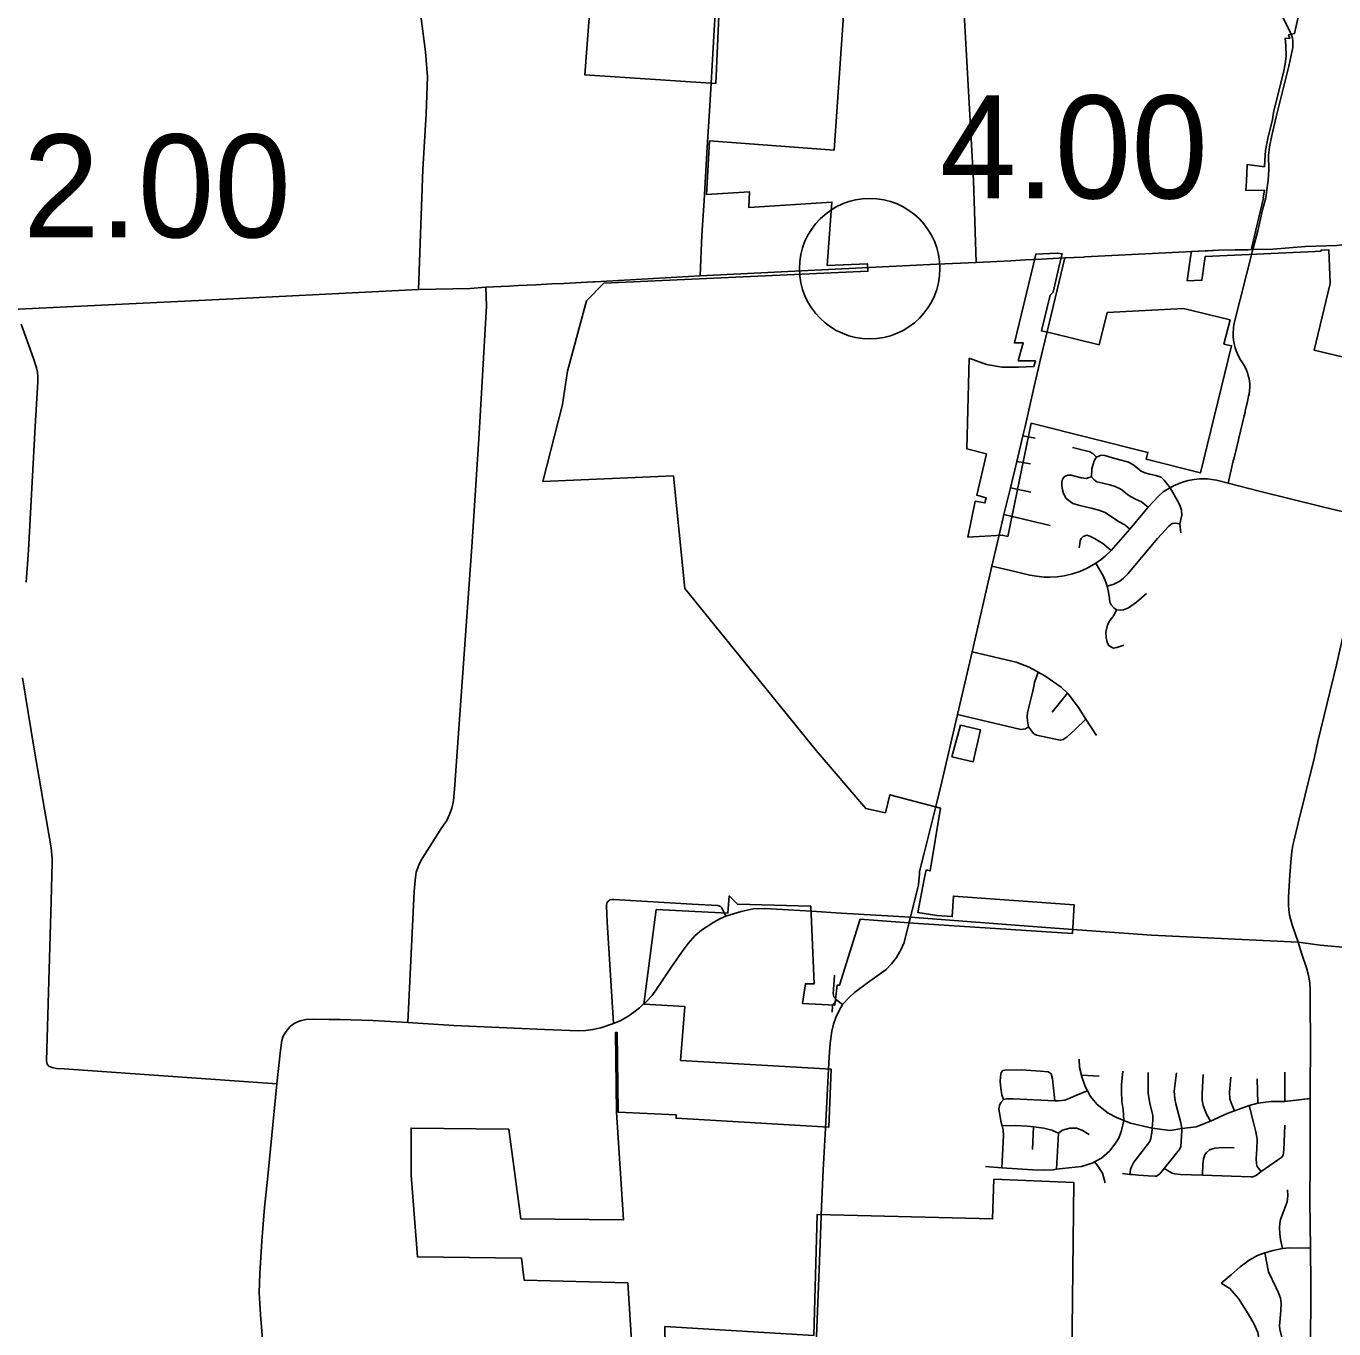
# Model space of a CAD drawing. Extents: x 1659811 to 1934326, y 644115 to 934867.
# Drawn here: x 1774139 to 1788107, y 699875 to 713793 of the extents above; entities that cross this region are included whole.
import ezdxf

# ---------------------------------------------------------------- set-up
doc = ezdxf.new("R2010")
doc.units = 0
for name, color, linetype in [('Default', 7, 'Continuous'), ('GM_X_City_Street', 7, 'Continuous'), ('GM_X_Corporation', 7, 'Continuous'), ('GM_X_County_Road', 7, 'Continuous'), ('GM_X_Township_Road', 7, 'Continuous'), ('GM_X_US_Route', 7, 'Continuous')]:
    doc.layers.add(name, color=color, linetype=linetype)

msp = doc.modelspace()

# ---------------------------------------------------------------- linework, layer by layer
at = {"layer": 'Default'}
msp.add_circle((1783149, 711202), 750, dxfattribs=at)
at = {"layer": 'GM_X_City_Street'}
for points in [[(1784287, 711268), (1784257, 712144), (1784154, 713990), (1784169, 714040), (1784177, 714106), (1784191, 714939), (1784196, 715048), (1784189, 715097), (1784160, 715152), (1784098, 715241), (1784082, 715270), (1784077, 715304), (1784083, 715438), (1784109, 715887), (1784118, 716104), (1784106, 716186), (1784052, 716249), (1784033, 716263), (1784011, 716269), (1783831, 716296), (1783496, 716342), (1782951, 716412), (1782905, 716430), (1782898, 716443)], [(1787640, 713729), (1787488, 714037), (1787411, 714192), (1787386, 714274), (1787360, 714371), (1787343, 714480), (1787294, 714990), (1787265, 715350), (1787234, 715741), (1787207, 716125), (1787195, 716249)], [(1781455, 713182), (1781488, 713748), (1781538, 714534), (1781542, 714696), (1781544, 714888), (1781533, 715178), (1781524, 715335), (1781517, 715501)], [(1785049, 710546), (1785235, 711317)], [(1787032, 710482), (1787030, 710515), (1787034, 710565), (1787040, 710606), (1787240, 711405)], [(1787183, 710093), (1787182, 710095), (1787169, 710128), (1787144, 710174), (1787104, 710239), (1787077, 710292), (1787065, 710324), (1787054, 710355), (1787044, 710385), (1787035, 710438), (1787032, 710477), (1787032, 710482)], [(1787160, 709680), (1787185, 709783), (1787197, 709838), (1787202, 709865), (1787206, 709896), (1787209, 709934), (1787209, 709954), (1787208, 709976), (1787201, 710026), (1787193, 710060), (1787183, 710093)], [(1787087, 709372), (1787092, 709392), (1787148, 709628)], [(1787148, 709628), (1787158, 709669), (1787160, 709680)], [(1784786, 709417), (1784917, 709391)], [(1787037, 709167), (1787087, 709372)], [(1785314, 709292), (1785371, 709277), (1785458, 709256), (1785492, 709247), (1785533, 709227), (1785572, 709187)], [(1785519, 708979), (1785521, 709062), (1785542, 709138), (1785554, 709163), (1785572, 709187), (1785623, 709208), (1785659, 709204), (1785696, 709194), (1785744, 709182), (1785915, 709135), (1785969, 709103), (1786013, 709067), (1786048, 709040), (1786089, 709021), (1786143, 709005), (1786204, 708991), (1786262, 708974), (1786295, 708943), (1786358, 708862)], [(1784720, 709143), (1784865, 709115)], [(1786977, 708910), (1787025, 709116)], [(1787025, 709116), (1787033, 709150), (1787037, 709167)], [(1784454, 708023), (1784640, 707979), (1784860, 707928), (1784931, 707915), (1785014, 707906), (1785073, 707905), (1785150, 707910), (1785225, 707919), (1785317, 707942), (1785393, 707967), (1785472, 708002), (1785566, 708055), (1785621, 708093), (1785666, 708132), (1785727, 708191), (1785927, 708419), (1786125, 708655), (1786234, 708771), (1786284, 708816), (1786312, 708836), (1786358, 708862), (1786403, 708885), (1786446, 708904), (1786490, 708922), (1786550, 708938), (1786616, 708951), (1786671, 708956), (1786710, 708958), (1786757, 708956), (1786804, 708949), (1786852, 708941), (1786977, 708910)], [(1785207, 708953), (1785202, 708920), (1785202, 708889), (1785209, 708839), (1785218, 708800), (1785247, 708748), (1785318, 708692), (1785392, 708671), (1785514, 708642), (1785596, 708622), (1785666, 708596), (1785807, 708501), (1785873, 708464), (1785927, 708419)], [(1785207, 708953), (1785229, 708981), (1785265, 708996), (1785302, 708995), (1785407, 708968), (1785465, 708959), (1785494, 708969), (1785519, 708979), (1785545, 708945), (1785575, 708926), (1785638, 708910), (1785714, 708892), (1785771, 708876), (1785831, 708846), (1785917, 708777), (1785988, 708739), (1786054, 708712), (1786125, 708655)], [(1786977, 708910), (1787310, 708825), (1787970, 708662), (1788000, 708654)], [(1784652, 708862), (1784871, 708814)], [(1786471, 708379), (1786462, 708475), (1786482, 708569), (1786480, 708623), (1786467, 708666), (1786446, 708704), (1786358, 708862)], [(1787684, 705101), (1787723, 705262), (1787800, 705581), (1787899, 705984), (1787936, 706152), (1788137, 706970), (1788214, 707314), (1788515, 708542), (1788565, 708767)], [(1788000, 708654), (1788149, 708617), (1788227, 708601), (1788281, 708596), (1788342, 708586), (1788515, 708542)], [(1784582, 708575), (1785076, 708457)], [(1785686, 707809), (1785750, 707829), (1785821, 707863), (1785859, 707895), (1785906, 707943), (1786225, 708319), (1786344, 708451), (1786379, 708478), (1786413, 708483), (1786462, 708475)], [(1783855, 705455), (1783920, 705718), (1784088, 706438), (1784243, 707109), (1784454, 708023), (1784538, 708387)], [(1785385, 708221), (1785393, 708261), (1785398, 708294), (1785409, 708320), (1785430, 708341), (1785467, 708353), (1785500, 708345), (1785552, 708318), (1785641, 708264), (1785727, 708191)], [(1785787, 707557), (1785757, 707579), (1785728, 707611), (1785715, 707639), (1785709, 707677), (1785700, 707745), (1785686, 707809), (1785670, 707853), (1785645, 707913), (1785566, 708055)], [(1785787, 707557), (1785824, 707554), (1785859, 707556), (1785912, 707578), (1785998, 707638), (1786105, 707732)], [(1785862, 707180), (1785790, 707153), (1785755, 707149), (1785725, 707161), (1785700, 707180), (1785687, 707212), (1785674, 707262), (1785672, 707318), (1785688, 707393), (1785708, 707434), (1785756, 707497), (1785787, 707557)], [(1784243, 707109), (1784712, 706998), (1784853, 706945), (1784947, 706892), (1785018, 706851), (1785195, 706730), (1785263, 706668), (1785270, 706661), (1785380, 706513), (1785459, 706389), (1785570, 706216)], [(1784846, 706306), (1784833, 706370), (1784830, 706418), (1784834, 706461), (1784873, 706618), (1784894, 706706), (1784911, 706780), (1784947, 706892)], [(1785097, 706465), (1785263, 706668)], [(1784088, 706438), (1784690, 706295), (1784764, 706279), (1784812, 706284), (1784846, 706306)], [(1784846, 706306), (1784903, 706231), (1784931, 706217), (1785185, 706163), (1785217, 706171), (1785258, 706200), (1785343, 706279), (1785459, 706389)], [(1787727, 704005), (1787663, 704191), (1787634, 704294), (1787627, 704356), (1787624, 704398), (1787623, 704486), (1787636, 704727), (1787651, 704905), (1787658, 704972), (1787670, 705042), (1787684, 705101)], [(1780737, 703350), (1780757, 703367), (1780824, 703436), (1780926, 703583), (1781033, 703743), (1781155, 703921), (1781211, 703993), (1781285, 704076), (1781354, 704136), (1781484, 704221), (1781557, 704259), (1781613, 704284), (1781775, 704333), (1781906, 704361), (1782028, 704367), (1782527, 704336)], [(1781254, 704413), (1781526, 704397), (1781554, 704388), (1781571, 704373), (1781613, 704284)], [(1783452, 703876), (1783480, 703925), (1783516, 704002), (1783572, 704221)], [(1785367, 704138), (1785369, 704138), (1786158, 704082), (1787727, 704005), (1787779, 703998)], [(1787855, 703286), (1787854, 703495), (1787849, 703571), (1787837, 703651), (1787816, 703731), (1787766, 703880), (1787727, 704005)], [(1782710, 702650), (1782717, 702781), (1782728, 702926), (1782743, 703056), (1782761, 703132), (1782788, 703201), (1782824, 703276), (1782860, 703339), (1782929, 703415), (1782985, 703467), (1783125, 703571), (1783326, 703716), (1783383, 703775), (1783434, 703844), (1783452, 703876)], [(1787779, 703998), (1787960, 703973), (1788286, 703945), (1788959, 703862), (1789488, 703824), (1792326, 703669), (1792799, 703642)], [(1782763, 703500), (1782763, 703499), (1782759, 703463), (1782765, 703424), (1782797, 703386), (1782860, 703339)], [(1787860, 699018), (1787858, 699597), (1787860, 700358), (1787857, 700738), (1787852, 701242), (1787854, 701665), (1787855, 702336), (1787857, 703006), (1787855, 703286)], [(1785388, 702757), (1785391, 702669), (1785410, 702587), (1785412, 702577), (1785449, 702466), (1785475, 702418), (1785507, 702357), (1785580, 702272), (1785697, 702180), (1785787, 702133), (1785863, 702103), (1785934, 702074), (1786166, 702021), (1786358, 701993), (1786484, 702017), (1786635, 702035), (1786789, 702094), (1786968, 702177), (1787044, 702206), (1787203, 702263), (1787295, 702286), (1787436, 702303), (1787585, 702306), (1787855, 702336)], [(1784579, 702325), (1784562, 702377), (1784548, 702446), (1784543, 702516), (1784546, 702572), (1784555, 702614), (1784571, 702634)], [(1785126, 702313), (1785103, 702547), (1785086, 702599), (1785056, 702621), (1784972, 702629), (1784770, 702641), (1784595, 702640), (1784571, 702634)], [(1785863, 702103), (1785856, 702220), (1785841, 702304), (1785837, 702411), (1785840, 702483), (1785854, 702629)], [(1786159, 701955), (1786159, 701956), (1786161, 701967), (1786166, 702021), (1786173, 702105), (1786172, 702155), (1786164, 702196), (1786141, 702288), (1786125, 702391), (1786122, 702461), (1786124, 702613)], [(1786483, 701991), (1786484, 702017), (1786473, 702075), (1786437, 702212), (1786418, 702279), (1786409, 702337), (1786405, 702377), (1786402, 702415), (1786426, 702609)], [(1787585, 702306), (1787583, 702618)], [(1785410, 702587), (1785600, 702574)], [(1786789, 702094), (1786747, 702170), (1786712, 702263), (1786701, 702317), (1786700, 702391), (1786711, 702591)], [(1787044, 702206), (1787009, 702291), (1786996, 702333), (1786993, 702405), (1787005, 702565)], [(1787295, 702286), (1787289, 702548)], [(1784579, 702325), (1784609, 702331), (1784681, 702334), (1785126, 702313), (1785166, 702311), (1785234, 702318), (1785288, 702340), (1785357, 702371), (1785475, 702418)], [(1784559, 701597), (1784578, 701942), (1784574, 702002), (1784563, 702044), (1784553, 702081), (1784527, 702224), (1784534, 702262), (1784550, 702293), (1784579, 702325)], [(1787330, 701557), (1787288, 701611), (1787281, 701639), (1787278, 701694), (1787283, 701794), (1787288, 701902), (1787275, 701980), (1787253, 702067), (1787203, 702263)], [(1784387, 701610), (1784559, 701597), (1784887, 701573), (1785001, 701572), (1785108, 701576), (1785144, 701580), (1785210, 701587), (1785411, 701610), (1785525, 701645), (1785551, 701659), (1785626, 701700), (1785714, 701777), (1785773, 701858), (1785810, 701914), (1785839, 701994), (1785863, 702103)], [(1784563, 702044), (1784707, 702049), (1784830, 702041), (1784898, 702033), (1785008, 702021), (1785093, 701997), (1785165, 701966)], [(1787330, 701557), (1787552, 701710), (1787567, 701732), (1787573, 701784), (1787585, 702052)], [(1782635, 701183), (1782651, 701570), (1782676, 702021)], [(1784888, 701790), (1784898, 702033)], [(1785144, 701580), (1785165, 701966)], [(1785165, 701966), (1785210, 701998), (1785288, 702021), (1785360, 702020), (1785422, 701995), (1785494, 701950)], [(1785929, 701526), (1785935, 701577), (1785944, 701605), (1785970, 701657), (1786140, 701877), (1786152, 701909), (1786159, 701955)], [(1785955, 701523), (1785956, 701523), (1786019, 701516), (1786125, 701509), (1786193, 701506), (1786213, 701507), (1786247, 701533), (1786293, 701588), (1786455, 701787), (1786472, 701821), (1786475, 701881), (1786483, 701991), (1786483, 701991)], [(1786704, 701517), (1786706, 701631), (1786716, 701691), (1786729, 701735), (1786745, 701761), (1786778, 701789), (1786836, 701806), (1786925, 701813), (1787041, 701811)], [(1785663, 701434), (1785634, 701537), (1785581, 701622), (1785551, 701659)], [(1785851, 701534), (1785929, 701526), (1785955, 701523)], [(1786293, 701588), (1786380, 701539), (1786410, 701531), (1786470, 701526), (1786704, 701517), (1787219, 701498), (1787245, 701498), (1787279, 701517), (1787330, 701557)], [(1787558, 700734), (1787537, 700830), (1787529, 700891), (1787526, 700956), (1787530, 701005), (1787537, 701045), (1787566, 701117), (1787607, 701233), (1787615, 701295), (1787613, 701362)], [(1786904, 700363), (1787009, 700452), (1787107, 700539), (1787201, 700608), (1787291, 700659), (1787371, 700689), (1787457, 700713), (1787558, 700734), (1787630, 700741), (1787857, 700738)], [(1787568, 699600), (1787565, 699703), (1787558, 699757), (1787529, 699867), (1787526, 699907), (1787530, 699946), (1787540, 700071), (1787544, 700150), (1787537, 700203), (1787516, 700260), (1787490, 700314), (1787410, 700486), (1787371, 700689)], [(1787359, 699591), (1787316, 699688), (1787305, 699768), (1787296, 699835), (1787257, 699924), (1787193, 700037), (1787087, 700199), (1786996, 700308), (1786904, 700363)]]:
    msp.add_lwpolyline(points, dxfattribs=at)
at = {"layer": 'GM_X_Corporation'}
for points in [[(1781573, 714706), (1781504, 713179), (1780106, 713273), (1780235, 714968)], [(1780609, 699695), (1780565, 700366), (1779459, 700395), (1779429, 700632), (1778320, 700645), (1778250, 701516), (1778250, 702020), (1779293, 702009), (1779422, 701051), (1780521, 701041), (1780446, 702192), (1780435, 703043), (1780450, 703043), (1780461, 702191), (1781081, 702162), (1781081, 702125), (1782711, 702030), (1782739, 702649), (1781129, 702744), (1781176, 703319), (1780738, 703345), (1780869, 704354), (1781635, 704317), (1781648, 704501), (1781736, 704412), (1782520, 704390), (1782556, 703562), (1782463, 703563), (1782433, 703352), (1782776, 703332), (1782802, 703548), (1782826, 703546), (1783048, 704251), (1783612, 704210), (1785314, 704098), (1785333, 704407), (1784044, 704498), (1784030, 704280), (1783866, 704291), (1783663, 704325), (1783730, 704678), (1783753, 704778), (1783794, 704768), (1783906, 705438), (1783363, 705581), (1783317, 705389), (1783106, 705436), (1782577, 706053), (1781174, 707786), (1781052, 708990), (1779658, 708927), (1779866, 709750), (1779922, 710106), (1780124, 710858), (1780309, 711046), (1783130, 711174), (1783126, 711253), (1782696, 711235), (1782746, 711913), (1781858, 711855), (1781864, 712024), (1781406, 711994), (1781439, 712568), (1782768, 712469), (1782896, 714322)], [(1787738, 713938), (1787686, 713714), (1787623, 713700), (1787636, 713662), (1787586, 713663), (1787595, 713585), (1787596, 713469), (1787588, 713391), (1787573, 713315), (1787464, 712871), (1787450, 712794), (1787403, 712592), (1787377, 712463), (1787368, 712357), (1787366, 712291), (1787182, 712316), (1787178, 712225), (1787173, 712135), (1787167, 712035), (1787367, 712040), (1787351, 711959), (1787357, 711958), (1787241, 711478), (1787223, 711405), (1786877, 711399), (1786585, 711384), (1786577, 711325), (1786541, 711070), (1786698, 711078), (1786734, 711332), (1787907, 711386), (1787969, 711389), (1787970, 711399), (1788052, 711403), (1788068, 711045), (1787896, 710332), (1788197, 710259)], [(1785281, 697066), (1785330, 701438), (1784476, 701474), (1784462, 701049), (1782588, 701098), (1782552, 699803), (1780962, 699901), (1780964, 699684)]]:
    msp.add_lwpolyline(points, dxfattribs=at)
for points in [[(1784276, 708717), (1784198, 708334), (1784565, 708356), (1784623, 708341), (1784873, 709551), (1786121, 709239), (1786103, 709166), (1786682, 709019), (1787015, 710379), (1786932, 710396), (1786999, 710654), (1786500, 710775), (1785687, 710732), (1785600, 710389), (1785096, 710514), (1784984, 710537), (1785077, 710917), (1785110, 710952), (1785175, 711247), (1785205, 711360), (1785153, 711369), (1784925, 711357), (1784899, 711248), (1784695, 710408), (1784789, 710409), (1784735, 710216), (1784919, 710217), (1784903, 710157), (1784737, 710151), (1784565, 710150), (1784397, 710179), (1784212, 710245), (1784187, 709276), (1784395, 709224), (1784294, 708781), (1784394, 708753), (1784379, 708699)], [(1784254, 705932), (1784333, 706274), (1784119, 706323), (1784027, 705985)]]:
    msp.add_lwpolyline(points, close=True, dxfattribs=at)
at = {"layer": 'GM_X_County_Road'}
for points in [[(1778328, 710978), (1778377, 712260), (1778410, 712855), (1778426, 713251), (1778403, 713518), (1778357, 713873), (1778305, 714235), (1778267, 714578), (1778265, 714786), (1778304, 715585), (1778382, 716739), (1778383, 716752)], [(1787240, 711405), (1787296, 711607), (1787346, 711831), (1787379, 711960), (1787391, 712043), (1787405, 712147), (1787411, 712259), (1787409, 712411), (1787421, 712504), (1787445, 712626), (1787490, 712825), (1787626, 713365), (1787669, 713565), (1787669, 713636), (1787664, 713665), (1787655, 713695), (1787641, 713727), (1787640, 713729)], [(1781338, 711126), (1781357, 711559), (1781380, 711930), (1781413, 712499), (1781441, 712942), (1781455, 713182)], [(1778217, 703150), (1778284, 704546), (1778294, 704667), (1778306, 704753), (1778332, 704830), (1778358, 704883), (1778580, 705231), (1778632, 705307), (1778662, 705369), (1778684, 705438), (1778703, 705516), (1778713, 705641), (1778899, 708229), (1778976, 709441), (1779055, 710801), (1779050, 711004)], [(1774137, 707851), (1774163, 708194), (1774234, 709514), (1774263, 709994), (1774263, 710046), (1774260, 710095), (1774250, 710142), (1774217, 710241), (1774087, 710608)], [(1784963, 710187), (1784967, 710205), (1785049, 710546)], [(1784809, 709517), (1784903, 709928), (1784963, 710187)], [(1784538, 708387), (1784582, 708575), (1784652, 708862), (1784720, 709143), (1784786, 709417), (1784809, 709517)], [(1776818, 702492), (1774543, 702655), (1774461, 702658), (1774417, 702666), (1774400, 702673), (1774382, 702683), (1774363, 702704), (1774359, 702721), (1774356, 702738), (1774404, 704443), (1774416, 704859), (1774415, 704899), (1774404, 705016), (1774351, 705325), (1774225, 706068), (1774099, 706832)], [(1783680, 704737), (1783682, 704760), (1783732, 704957), (1783855, 705455)], [(1783572, 704221), (1783585, 704272), (1783671, 704620), (1783680, 704737)], [(1782527, 704336), (1782844, 704317)], [(1782844, 704317), (1783585, 704272)], [(1783585, 704272), (1785032, 704162), (1785367, 704138)], [(1778217, 703150), (1778707, 703117), (1779677, 703072), (1780034, 703060), (1780117, 703064), (1780193, 703073), (1780276, 703092), (1780412, 703137), (1780483, 703167), (1780567, 703213), (1780631, 703259), (1780689, 703305), (1780737, 703350)], [(1776790, 698185), (1776641, 700029), (1776633, 700145), (1776628, 700260), (1776635, 700468), (1776657, 700816), (1776685, 701171), (1776719, 701507), (1776818, 702492), (1776856, 702853), (1776869, 702957), (1776884, 703001), (1776904, 703039), (1776926, 703068), (1776954, 703101), (1776979, 703122), (1777002, 703137), (1777038, 703156), (1777081, 703171), (1777131, 703182), (1777204, 703183), (1777371, 703181)], [(1777371, 703181), (1777491, 703179), (1777842, 703168), (1778217, 703150)], [(1782676, 702021), (1782710, 702650)], [(1782495, 697934), (1782508, 698077), (1782520, 698284), (1782567, 699439), (1782619, 700780), (1782635, 701183)]]:
    msp.add_lwpolyline(points, dxfattribs=at)
at = {"layer": 'GM_X_Township_Road'}
for points in [[(1780412, 703137), (1780345, 704225), (1780336, 704395), (1780342, 704422), (1780350, 704438), (1780364, 704449), (1780375, 704458), (1780392, 704462), (1780416, 704463), (1781254, 704413)], [(1782772, 703653), (1782763, 703500)], [(1782749, 703257), (1782752, 703325), (1782760, 703345), (1782797, 703386)]]:
    msp.add_lwpolyline(points, dxfattribs=at)
at = {"layer": 'GM_X_US_Route'}
for points in [[(1787187, 711404), (1787240, 711405), (1787454, 711411), (1787804, 711437), (1788139, 711450), (1788162, 711451), (1788291, 711456), (1788567, 711471), (1788664, 711477), (1788826, 711487), (1788959, 711495), (1789050, 711499)], [(1783866, 711248), (1784287, 711268), (1784656, 711287)], [(1784656, 711287), (1784761, 711292)], [(1784761, 711292), (1784814, 711295)], [(1784814, 711295), (1784891, 711299), (1784919, 711300)], [(1784919, 711300), (1785235, 711317)], [(1785235, 711317), (1785433, 711326), (1785446, 711327)], [(1785446, 711327), (1786738, 711392), (1786765, 711393)], [(1786765, 711393), (1786877, 711399), (1787173, 711404), (1787187, 711404)], [(1781338, 711126), (1783286, 711220)], [(1783286, 711220), (1783866, 711248)], [(1778328, 710978), (1778880, 710991), (1779050, 711004)], [(1779050, 711004), (1779211, 711012), (1779293, 711016)], [(1779293, 711016), (1779397, 711021), (1779583, 711029), (1779755, 711040), (1779881, 711045), (1780191, 711060), (1780218, 711062)], [(1780218, 711062), (1781338, 711126)], [(1764674, 710320), (1767277, 710453), (1770437, 710588), (1771611, 710654), (1771683, 710653), (1772818, 710706), (1773553, 710745), (1774058, 710769), (1776274, 710876), (1778328, 710978)]]:
    msp.add_lwpolyline(points, dxfattribs=at)

# ---------------------------------------------------------------- texts
at = {"layer": 'Default'}
for s, p in [('4.00', (1783899, 711952)), ('2.00', (1774104, 711536))]:
    msp.add_text(s, height=1100, dxfattribs=at).set_placement(p)

doc.saveas('drawing.dxf')
